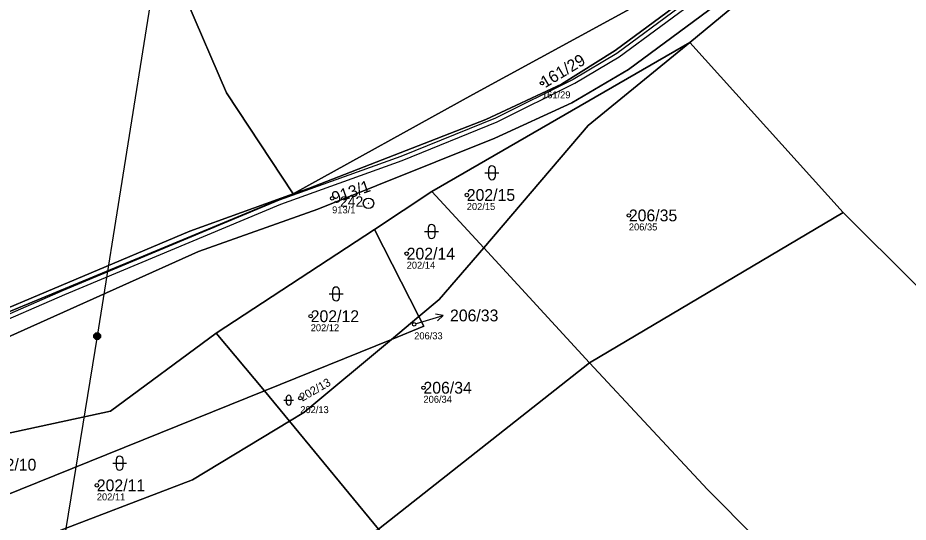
# Model space of a CAD drawing. Extents: x -734504 to -730695, y -1027923 to -1024502.
# Drawn here: x -732111.6 to -731983.6, y -1027510.7 to -1027438.2 of the extents above; entities that cross this region are included whole.
import ezdxf

# ---------------------------------------------------------------- set-up
doc = ezdxf.new("R2010")
doc.units = 0
for name, color, linetype in [('Definiční body', 7, 'Continuous'), ('Hranice parcel', 7, 'Continuous'), ('Parcelní čísla', 7, 'Continuous'), ('Polygon parcely', 7, 'Continuous'), ('Pop  PČ popisy', 7, 'Continuous'), ('Poz předměty', 7, 'Continuous'), ('Věcná břemena k části', 7, 'Continuous'), ('Značky bodu BP', 7, 'Continuous'), ('Značky kultur', 7, 'Continuous')]:
    doc.layers.add(name, color=color, linetype=linetype)

msp = doc.modelspace()

# ---------------------------------------------------------------- linework, layer by layer
at = {"layer": 'Definiční body'}
for centre in [(-732036.25, -1027447.59), (-732066.43, -1027464.14), (-732047.07, -1027463.66), (-732023.76, -1027466.6), (-732055.71, -1027472.1), (-732069.51, -1027481.1), (-732054.63, -1027482.26), (-732053.3, -1027491.39), (-732071.01, -1027492.88), (-732100.27, -1027505.43)]:
    msp.add_circle(centre, 0.25, dxfattribs=at)
at = {"layer": 'Hranice parcel'}
for p, q in [((-732015.01, -1027441.72), (-732008.36, -1027436.27)), ((-732052.08, -1027463.14), (-732015.01, -1027441.72)), ((-731992.95, -1027466.17), (-732015.01, -1027441.72)), ((-732060.33, -1027468.63), (-732052.08, -1027463.14)), ((-732044.64, -1027471.24), (-732052.08, -1027463.14)), ((-732029.4, -1027487.81), (-731992.95, -1027466.17)), ((-732083.13, -1027483.52), (-732060.33, -1027468.63)), ((-732053.96, -1027481.14), (-732060.33, -1027468.63)), ((-732051.02, -1027478.69), (-732044.64, -1027471.24)), ((-732029.4, -1027487.81), (-732044.64, -1027471.24)), ((-732053.96, -1027481.14), (-732051.02, -1027478.69)), ((-732057.91, -1027484.43), (-732053.96, -1027481.14)), ((-732076.16, -1027491.82), (-732083.13, -1027483.52)), ((-732076.16, -1027491.82), (-732057.91, -1027484.43)), ((-732070.52, -1027494.94), (-732057.91, -1027484.43)), ((-732059.77, -1027511.74), (-732029.4, -1027487.81)), ((-732148.96, -1027521.21), (-732076.16, -1027491.82)), ((-732072.57, -1027496.18), (-732076.16, -1027491.82)), ((-732072.57, -1027496.18), (-732070.52, -1027494.94)), ((-732059.77, -1027511.74), (-732072.57, -1027496.18))]:
    msp.add_line(p, q, dxfattribs=at)
for points in [[(-732072.02, -1027463.5), (-732046.18, -1027449.2), (-732021.47, -1027435.72), (-732010.66, -1027429.39)], [(-732009.88, -1027431.15), (-732025.72, -1027442.88), (-732033.44, -1027447.71), (-732044.34, -1027452.81), (-732069.82, -1027462.71), (-732072.02, -1027463.5)], [(-732007.12, -1027433.26), (-732023.82, -1027445.6), (-732031.94, -1027450.41), (-732043.04, -1027455.48), (-732068.51, -1027465.7), (-732085.63, -1027471.78), (-732118.36, -1027486.45), (-732157.36, -1027500.05), (-732184.75, -1027510.73), (-732193.29, -1027513.57), (-732197.69, -1027515.04), (-732222.26, -1027525.94), (-732237.18, -1027532.89), (-732260.48, -1027542.45), (-732279.89, -1027552.41), (-732294.67, -1027562.5)], [(-732072.02, -1027463.5), (-732081.62, -1027448.95), (-732087.33, -1027435.75), (-732083.85, -1027433.34)], [(-732044.64, -1027471.24), (-732029.61, -1027453.68), (-732015.01, -1027441.72)], [(-732072.02, -1027463.5), (-732093.62, -1027472.46), (-732118.87, -1027482.91), (-732191.38, -1027509.97)], [(-732186.17, -1027507.38), (-732158.93, -1027496.9), (-732119.65, -1027482.68), (-732086.91, -1027468.88), (-732072.02, -1027463.5)], [(-731838.8, -1027620.86), (-731876.38, -1027583.2), (-731940.49, -1027518.38), (-731992.95, -1027466.17)], [(-732057.91, -1027484.43), (-732053.24, -1027482.54), (-732053.96, -1027481.14)], [(-732154.85, -1027510.86), (-732136.03, -1027502.89), (-732098.3, -1027494.77), (-732083.13, -1027483.52)], [(-731859.14, -1027651.52), (-731883.16, -1027631.87), (-731917.96, -1027599.29), (-731950.17, -1027568.94), (-731977.29, -1027541.45), (-732012.45, -1027506.02), (-732029.4, -1027487.81)], [(-732146.3, -1027525.92), (-732130.69, -1027521.7), (-732108.3, -1027512.98), (-732086.49, -1027504.62), (-732072.57, -1027496.18)]]:
    msp.add_lwpolyline(points, dxfattribs=at)
at = {"layer": 'Polygon parcely'}
for points in [[(-732138.9, -1027382.33), (-732137.86, -1027383.84), (-732113.6, -1027418.9), (-732111.95, -1027421.45), (-732144.71, -1027441.41), (-732173.44, -1027459.13), (-732181.76, -1027463.74), (-732179.23, -1027469), (-732207.69, -1027483.45), (-732201.79, -1027493.18), (-732191.76, -1027509.35), (-732186.17, -1027507.38), (-732158.93, -1027496.9), (-732119.65, -1027482.68), (-732086.91, -1027468.88), (-732072.02, -1027463.5), (-732081.62, -1027448.95), (-732087.33, -1027435.75), (-732083.85, -1027433.34), (-732122.66, -1027377.35)], [(-732046.18, -1027449.2), (-732021.47, -1027435.72), (-732010.66, -1027429.39), (-732018.09, -1027412.65), (-732018.65, -1027409.89), (-732034.92, -1027412.43), (-732047.79, -1027415.68), (-732053.29, -1027415.38), (-732067.61, -1027423.43), (-732083.85, -1027433.34), (-732087.33, -1027435.75), (-732081.62, -1027448.95), (-732072.02, -1027463.5)], [(-731811.62, -1027585.27), (-731844.33, -1027552.09), (-731891.47, -1027503.4), (-731951.38, -1027442.23), (-731977.96, -1027414.64), (-732008.36, -1027436.27), (-732015.01, -1027441.72), (-731992.95, -1027466.17), (-731940.49, -1027518.38), (-731876.38, -1027583.2), (-731838.8, -1027620.86), (-731835.1, -1027614.91), (-731820.88, -1027595.95)], [(-732072.02, -1027463.5), (-732069.82, -1027462.71), (-732044.34, -1027452.81), (-732033.44, -1027447.71), (-732025.72, -1027442.88), (-732009.88, -1027431.15), (-732010.66, -1027429.39), (-732021.47, -1027435.72), (-732046.18, -1027449.2)], [(-732044.64, -1027471.24), (-732029.61, -1027453.68), (-732015.01, -1027441.72), (-732052.08, -1027463.14)], [(-731992.95, -1027466.17), (-732015.01, -1027441.72), (-732029.61, -1027453.68), (-732044.64, -1027471.24), (-732029.4, -1027487.81)], [(-732191.76, -1027509.35), (-732191.38, -1027509.97), (-732118.87, -1027482.91), (-732093.62, -1027472.46), (-732072.02, -1027463.5), (-732086.91, -1027468.88), (-732119.65, -1027482.68), (-732158.93, -1027496.9), (-732186.17, -1027507.38)], [(-732051.02, -1027478.69), (-732044.64, -1027471.24), (-732052.08, -1027463.14), (-732060.33, -1027468.63), (-732053.96, -1027481.14)], [(-731876.38, -1027583.2), (-731940.49, -1027518.38), (-731992.95, -1027466.17), (-732029.4, -1027487.81), (-732012.45, -1027506.02), (-731977.29, -1027541.45), (-731950.17, -1027568.94), (-731917.96, -1027599.29), (-731883.16, -1027631.87), (-731859.14, -1027651.52), (-731852.83, -1027640.63), (-731844.77, -1027630.45), (-731838.8, -1027620.86)], [(-732076.16, -1027491.82), (-732057.91, -1027484.43), (-732053.96, -1027481.14), (-732060.33, -1027468.63), (-732083.13, -1027483.52)], [(-732029.4, -1027487.81), (-732044.64, -1027471.24), (-732051.02, -1027478.69), (-732053.96, -1027481.14), (-732053.24, -1027482.54), (-732057.91, -1027484.43), (-732070.52, -1027494.94), (-732072.57, -1027496.18), (-732059.77, -1027511.74)], [(-732053.24, -1027482.54), (-732053.96, -1027481.14), (-732057.91, -1027484.43)], [(-732148.96, -1027521.21), (-732076.16, -1027491.82), (-732083.13, -1027483.52), (-732098.3, -1027494.77), (-732136.03, -1027502.89), (-732154.85, -1027510.86)], [(-732072.57, -1027496.18), (-732070.52, -1027494.94), (-732057.91, -1027484.43), (-732076.16, -1027491.82)], [(-731977.29, -1027541.45), (-732012.45, -1027506.02), (-732029.4, -1027487.81), (-732059.77, -1027511.74), (-732050.67, -1027521.91), (-732030.06, -1027542.8), (-731997.76, -1027575.65), (-731986.26, -1027587.07), (-731961.9, -1027608.85), (-731937.27, -1027631.88), (-731902.48, -1027660.35), (-731877.4, -1027680.06), (-731874.54, -1027675.53), (-731866.37, -1027663.08), (-731861.45, -1027655.5), (-731859.14, -1027651.52), (-731883.16, -1027631.87), (-731917.96, -1027599.29), (-731950.17, -1027568.94)], [(-732108.3, -1027512.98), (-732086.49, -1027504.62), (-732072.57, -1027496.18), (-732076.16, -1027491.82), (-732148.96, -1027521.21), (-732146.3, -1027525.92), (-732130.69, -1027521.7)], [(-732059.77, -1027511.74), (-732072.57, -1027496.18), (-732086.49, -1027504.62), (-732108.3, -1027512.98), (-732130.69, -1027521.7), (-732146.3, -1027525.92), (-732143.61, -1027530.68), (-732134.58, -1027544.7)]]:
    msp.add_lwpolyline(points, close=True, dxfattribs=at)
for points in [[(-731974.7, -1027399.14), (-731985.74, -1027408.8), (-731992.34, -1027417.34), (-732009.28, -1027430.66), (-732009.88, -1027431.15), (-732025.72, -1027442.88), (-732033.44, -1027447.71), (-732044.34, -1027452.81), (-732069.82, -1027462.71), (-732072.02, -1027463.5), (-732093.62, -1027472.46), (-732118.87, -1027482.91)], [(-732118.36, -1027486.45), (-732085.63, -1027471.78), (-732068.51, -1027465.7), (-732043.04, -1027455.48), (-732031.94, -1027450.41), (-732023.82, -1027445.6), (-732007.12, -1027433.26), (-731989.76, -1027419.29), (-731969.01, -1027400.69)], [(-732154.85, -1027510.86), (-732136.03, -1027502.89), (-732098.3, -1027494.77), (-732083.13, -1027483.52), (-732060.33, -1027468.63), (-732052.08, -1027463.14), (-732015.01, -1027441.72), (-732008.36, -1027436.27), (-732007.12, -1027433.26), (-732023.82, -1027445.6), (-732031.94, -1027450.41), (-732043.04, -1027455.48), (-732068.51, -1027465.7), (-732085.63, -1027471.78), (-732118.36, -1027486.45), (-732157.36, -1027500.05), (-732184.75, -1027510.73), (-732193.29, -1027513.57)]]:
    msp.add_lwpolyline(points, dxfattribs=at)
at = {"layer": 'Pop  PČ popisy'}
for p, q in [((-732054.32, -1027482.17), (-732053.35, -1027481.87)), ((-732053.35, -1027481.87), (-732050.48, -1027480.99)), ((-732050.48, -1027480.99), (-732051.58, -1027480.81)), ((-732050.48, -1027480.99), (-732051.29, -1027481.76))]:
    msp.add_line(p, q, dxfattribs=at)
at = {"layer": 'Poz předměty'}
for p, q in [((-732081.4, -1027365.61), (-732100.22, -1027483.97)), ((-732100.22, -1027483.97), (-732121.4, -1027614.07))]:
    msp.add_line(p, q, dxfattribs=at)
for radius in [0.5, 0.4, 0.3, 0.2, 0.1]:
    msp.add_circle((-732100.22, -1027483.97), radius, dxfattribs=at)
at = {"layer": 'Věcná břemena k části'}
for points in [[(-731979.97, -1027403.93), (-731984.28, -1027409.12), (-731992.34, -1027417.34), (-732007.58, -1027430.02), (-732025.5, -1027443.29), (-732031.79, -1027447.04), (-732042.94, -1027452.6), (-732056.57, -1027458.14), (-732074.04, -1027464.42), (-732105.13, -1027477.42), (-732116.64, -1027482.43)], [(-732116.38, -1027482.97), (-732104.89, -1027477.98), (-732073.82, -1027464.98), (-732056.35, -1027458.7), (-732042.7, -1027453.14), (-732031.51, -1027447.56), (-732025.16, -1027443.79), (-732007.2, -1027430.5), (-731991.9, -1027417.79), (-731983.84, -1027409.52), (-731979.53, -1027404.35)]]:
    msp.add_lwpolyline(points, dxfattribs=at)
at = {"layer": 'Značky bodu BP'}
for radius in [0.75, 0.03]:
    msp.add_circle((-732061.2, -1027464.86), radius, dxfattribs=at)
at = {"layer": 'Značky kultur'}
for p, q in [((-732043.95, -1027459.96), (-732043.95, -1027460.96)), ((-732042.95, -1027460.96), (-732042.95, -1027459.96)), ((-732044.45, -1027460.46), (-732042.45, -1027460.46)), ((-732053.13, -1027468.9), (-732051.13, -1027468.9)), ((-732052.63, -1027468.4), (-732052.63, -1027469.4)), ((-732051.63, -1027469.4), (-732051.63, -1027468.4)), ((-732066.86, -1027477.9), (-732064.86, -1027477.9)), ((-732066.36, -1027477.4), (-732066.36, -1027478.4)), ((-732065.36, -1027478.4), (-732065.36, -1027477.4)), ((-732073.37, -1027493.18), (-732071.97, -1027493.18)), ((-732073.02, -1027492.83), (-732073.02, -1027493.53)), ((-732072.32, -1027493.53), (-732072.32, -1027492.83)), ((-732097.99, -1027502.23), (-732095.99, -1027502.23)), ((-732097.49, -1027501.73), (-732097.49, -1027502.73)), ((-732096.49, -1027502.73), (-732096.49, -1027501.73))]:
    msp.add_line(p, q, dxfattribs=at)
for centre, radius, start, end in [((-732043.45, -1027459.96), 0.5, 0, 180), ((-732043.45, -1027460.96), 0.5, 180, 359.9879), ((-732052.13, -1027468.4), 0.5, 0, 180), ((-732052.13, -1027469.4), 0.5, 180, 359.9879), ((-732065.86, -1027477.4), 0.5, 0, 180), ((-732065.86, -1027478.4), 0.5, 180, 359.9879), ((-732072.67, -1027492.83), 0.35, 0, 180), ((-732072.67, -1027493.53), 0.35, 180, 359.9879), ((-732096.99, -1027501.73), 0.5, 0, 180), ((-732096.99, -1027502.73), 0.5, 180, 359.9879)]:
    msp.add_arc(centre, radius, start, end, dxfattribs=at)

# ---------------------------------------------------------------- texts
at = {"layer": 'Definiční body'}
for s, p in [('161/29', (-732036.25, -1027449.75)), ('913/1', (-732066.43, -1027466.3)), ('202/15', (-732047.07, -1027465.82)), ('206/35', (-732023.76, -1027468.76)), ('202/14', (-732055.71, -1027474.26)), ('202/12', (-732069.51, -1027483.26)), ('206/33', (-732054.63, -1027484.42)), ('206/34', (-732053.3, -1027493.55)), ('202/13', (-732071.01, -1027495.04)), ('202/11', (-732100.27, -1027507.59))]:
    msp.add_text(s, height=1, dxfattribs=at).set_placement(p)
at = {"layer": 'Parcelní čísla'}
for s, height, rotation, p in [('161/29', 1.7, 31, (-732035.81, -1027448.32)), ('913/1', 1.7, 19, (-732066.15, -1027464.94)), ('202/13', 1.19, 30, (-732070.71, -1027493.4))]:
    msp.add_text(s, height=height, rotation=rotation, dxfattribs=at).set_placement(p)
for s, p in [('202/15', (-732047.07, -1027464.51)), ('206/35', (-732023.76, -1027467.45)), ('202/14', (-732055.71, -1027472.95)), ('202/12', (-732069.51, -1027481.95)), ('206/33', (-732049.48, -1027481.84)), ('206/34', (-732053.3, -1027492.24)), ('202/10', (-732115.92, -1027503.31)), ('202/11', (-732100.27, -1027506.28))]:
    msp.add_text(s, height=1.7, dxfattribs=at).set_placement(p)
at = {"layer": 'Značky bodu BP'}
msp.add_text('242', height=1.5, dxfattribs=at).set_placement((-732065.3, -1027465.36))

doc.saveas('drawing.dxf')
